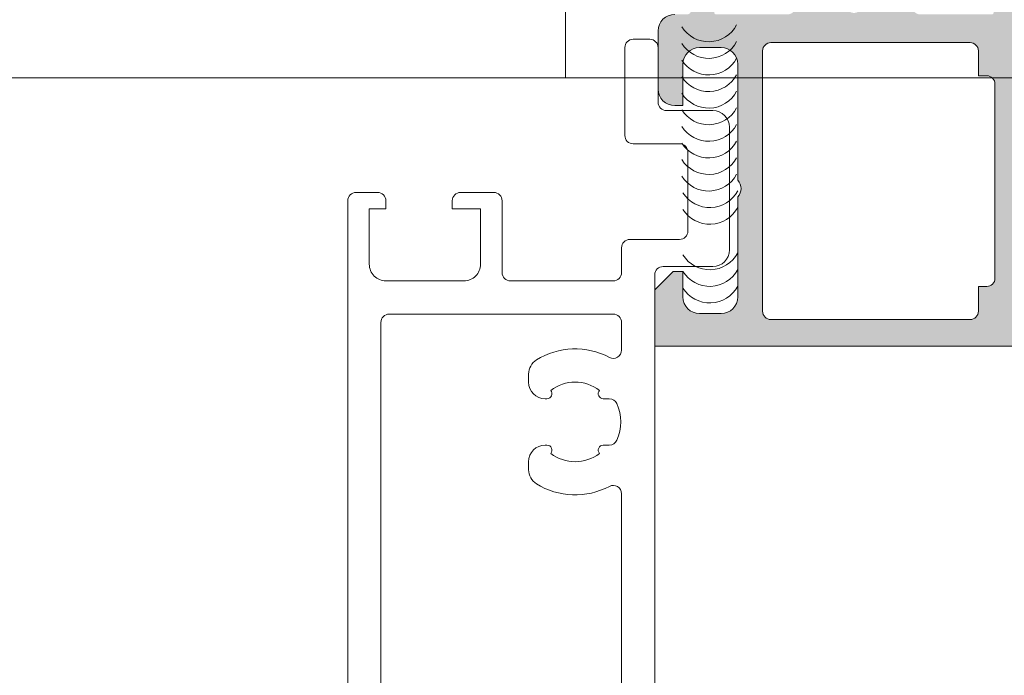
# Model space of a CAD drawing. Header units: millimetres. Extents: x 213386 to 506888, y 183055 to 450952.
# Tile 914 of 1056: x 393244 to 393304, y 342565 to 342605. Entities that reach past the tile are written whole.
import ezdxf

# ---------------------------------------------------------------- set-up
doc = ezdxf.new("R2010")
doc.units = ezdxf.units.MM
doc.layers.add('FASÁDA DETAILNÍ', color=255, linetype='Continuous', lineweight=0)
doc.layers.add('NOVA', color=255, linetype='Continuous', lineweight=0)

# ---------------------------------------------------------------- blocks, each defined once
blk = doc.blocks.new('A$C69D17D4D')
at = {"layer": 'FASÁDA DETAILNÍ'}
h = blk.add_hatch(color=256, dxfattribs=at)
edge = h.paths.add_edge_path()
edge.add_arc((-4674.305240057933, 24856.93811970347), 0.120000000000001, 180.0000000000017, 270.00000000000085, ccw=False)
edge.add_line((-4674.425240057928, 24856.93811970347), (-4674.425240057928, 24859.69811770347))
edge.add_arc((-4674.725240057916, 24859.69811770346), 0.3000000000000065, 360, 449.9999999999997)
edge.add_line((-4674.725240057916, 24859.99811770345), (-4675.705214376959, 24859.99811770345))
edge.add_arc((-4675.705214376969, 24859.69811770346), 0.3000000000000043, 89.99999999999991, 180)
edge.add_line((-4676.005214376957, 24859.69811770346), (-4676.005214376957, 24857.81810670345))
edge.add_arc((-4676.084081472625, 24857.55056336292), 0.2789255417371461, -1.1628700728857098, 73.57540544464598, ccw=False)
edge.add_line((-4675.805213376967, 24857.54490270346), (-4675.805213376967, 24857.09130870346))
edge.add_arc((-4676.084050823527, 24857.08564029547), 0.2788950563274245, -73.58012358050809, 1.1645893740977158, ccw=False)
edge.add_line((-4676.005214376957, 24856.81811970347), (-4676.805389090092, 24856.81811970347))
edge.add_arc((-4676.805389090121, 24855.81811970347), 0.9999999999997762, 89.99999999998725, 179.9999999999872)
edge.add_line((-4677.805389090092, 24855.81811970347), (-4677.805389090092, 24852.3181123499))
edge.add_arc((-4676.805369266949, 24852.31813217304), 1.000019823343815, 180.0011357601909, 269.9988642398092)
edge.add_line((-4676.805389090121, 24851.31811234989), (-4676.305389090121, 24851.31811234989))
edge.add_line((-4676.305389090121, 24851.31811234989), (-4676.305389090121, 24853.81811234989))
edge.add_arc((-4675.30534370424, 24853.81806696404), 1.000045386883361, 90.0026002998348, 179.9973997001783, ccw=False)
edge.add_line((-4675.305389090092, 24854.81811234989), (-4674.005370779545, 24854.81811234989))
edge.add_arc((-4674.005423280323, 24853.81805984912), 1.000052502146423, 0.003007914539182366, 89.99699208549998, ccw=False)
edge.add_line((-4673.005370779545, 24853.81811234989), (-4673.005370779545, 24846.81811234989))
edge.add_arc((-4673.530492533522, 24846.31811234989), 0.7250881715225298, -43.59618388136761, 43.59618388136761, ccw=False)
edge.add_line((-4673.005370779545, 24845.81811234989), (-4673.005370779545, 24839.78402421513))
edge.add_arc((-4674.005423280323, 24839.78407671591), 1.000052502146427, 270.0030079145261, 359.9969920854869, ccw=False)
edge.add_line((-4674.005370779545, 24838.78402421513), (-4675.305389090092, 24838.78402421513))
edge.add_arc((-4675.30534370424, 24839.78406960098), 1.000045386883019, 180.0026002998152, 269.9973997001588, ccw=False)
edge.add_line((-4676.305389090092, 24839.78402421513), (-4676.305389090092, 24841.31811234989))
edge.add_line((-4676.305389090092, 24841.31811234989), (-4676.905395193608, 24841.31811234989))
edge.add_line((-4676.905395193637, 24841.31811234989), (-4678.005370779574, 24840.21810624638))
edge.add_line((-4678.005370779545, 24840.21810624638), (-4678.005370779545, 24836.81811234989))
edge.add_line((-4678.005370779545, 24836.81811234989), (-4651.005469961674, 24836.81811234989))
edge.add_line((-4651.005469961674, 24836.81811234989), (-4651.005469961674, 24840.21810624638))
edge.add_line((-4651.005469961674, 24840.21810624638), (-4652.105445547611, 24841.31811234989))
edge.add_line((-4652.105445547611, 24841.31811234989), (-4652.705451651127, 24841.31811234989))
edge.add_line((-4652.705451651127, 24841.31811234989), (-4652.705451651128, 24839.78402421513))
edge.add_arc((-4653.705497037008, 24839.78406960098), 1.000045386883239, 270.0026002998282, 359.9973997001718, ccw=False)
edge.add_line((-4653.705451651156, 24838.78402421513), (-4655.005469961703, 24838.78402421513))
edge.add_arc((-4655.005417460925, 24839.78407671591), 1.000052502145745, 180.0030079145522, 269.99699208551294, ccw=False)
edge.add_line((-4656.005469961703, 24839.78402421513), (-4656.005469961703, 24845.81811234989))
edge.add_arc((-4655.480348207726, 24846.31811234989), 0.7250881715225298, 136.4038161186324, 223.5961838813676, ccw=False)
edge.add_line((-4656.005469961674, 24846.81811234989), (-4656.005469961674, 24853.81811234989))
edge.add_arc((-4655.005417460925, 24853.81805984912), 1.000052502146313, 90.00300791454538, 179.99699208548, ccw=False)
edge.add_line((-4655.005469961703, 24854.81811234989), (-4653.705451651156, 24854.81811234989))
edge.add_arc((-4653.705497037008, 24853.81806696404), 1.000045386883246, 0.0026002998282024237, 89.9973997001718, ccw=False)
edge.add_line((-4652.705451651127, 24853.81811234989), (-4652.705451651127, 24851.31811234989))
edge.add_line((-4652.705451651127, 24851.31811234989), (-4652.205451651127, 24851.31811234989))
edge.add_arc((-4652.205471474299, 24852.31813217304), 1.000019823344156, 270.0011357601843, 359.9988642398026)
edge.add_line((-4651.205451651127, 24852.31811234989), (-4651.205451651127, 24856.81811234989))
edge.add_arc((-4651.705441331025, 24856.81812267), 0.4999896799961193, 359.9988173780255, 450.0011826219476)
edge.add_line((-4651.705451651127, 24857.31811234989), (-4652.705451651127, 24857.31811234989))
edge.add_line((-4652.705451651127, 24857.31811234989), (-4652.705451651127, 24856.51810929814))
edge.add_line((-4652.705451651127, 24856.51810929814), (-4655.705466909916, 24856.51810929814))
edge.add_arc((-4655.705469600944, 24856.81811701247), 0.3000077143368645, 179.9994860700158, 270.00051393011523, ccw=False)
edge.add_arc((-4655.926640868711, 24857.08564029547), 0.2788950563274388, 178.8354106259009, 253.5801235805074, ccw=False)
edge.add_line((-4656.205478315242, 24857.09130870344), (-4656.205478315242, 24857.54490270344))
edge.add_arc((-4655.926610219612, 24857.55056336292), 0.2789255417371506, 106.42459455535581, 181.1628700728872, ccw=False)
edge.add_line((-4656.005477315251, 24857.81810670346), (-4656.005477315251, 24859.69811770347))
edge.add_arc((-4656.305477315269, 24859.69811770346), 0.3000000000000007, 359.9999999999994, 449.9999999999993)
edge.add_line((-4656.305477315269, 24859.99811770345), (-4657.285451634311, 24859.99811770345))
edge.add_arc((-4657.285451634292, 24859.69811770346), 0.3000000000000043, 90.00000000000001, 180)
edge.add_line((-4657.58545163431, 24859.69811770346), (-4657.58545163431, 24856.93811970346))
edge.add_arc((-4657.705451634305, 24856.93811970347), 0.1200000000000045, 270, 359.9999999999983, ccw=False)
edge.add_line((-4657.705451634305, 24856.81811970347), (-4662.005477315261, 24856.81811970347))
edge.add_arc((-4662.005477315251, 24857.31811970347), 0.4999999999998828, 180.000000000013, 270.0000000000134, ccw=False)
edge.add_line((-4662.505477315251, 24857.31811970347), (-4662.505477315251, 24858.01811970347))
edge.add_line((-4662.505477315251, 24858.01811970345), (-4661.12398185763, 24860.41094002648))
edge.add_arc((-4661.243597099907, 24860.47999991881), 0.1381197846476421, 329.9999999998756, 457.702437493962)
edge.add_arc((-4660.795978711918, 24855.63864868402), 4.999999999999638, 95.34922800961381, 161.2905992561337)
edge.add_arc((-4666.005345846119, 24857.40287487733), 0.5000000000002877, 198.7094007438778, 341.2905992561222, ccw=False)
edge.add_arc((-4671.21471298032, 24855.63864868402), 4.999999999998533, 18.70940074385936, 84.65077199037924)
edge.add_arc((-4670.767094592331, 24860.47999991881), 0.1381197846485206, 82.29756250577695, 209.9999999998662)
edge.add_line((-4670.886709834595, 24860.41094002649), (-4669.505214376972, 24858.01811970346))
edge.add_line((-4669.505214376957, 24858.01811970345), (-4669.505214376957, 24857.31811970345))
edge.add_arc((-4670.005214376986, 24857.31811970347), 0.5000000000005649, 269.9999999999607, 359.9999999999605, ccw=False)
edge.add_line((-4670.005214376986, 24856.81811970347), (-4674.305240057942, 24856.81811970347))
edge = h.paths.add_edge_path(flags=16)
edge.add_arc((-4659.005462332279, 24838.91811845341), 0.5, 270, 360, ccw=False)
edge.add_line((-4659.005462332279, 24838.41811845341), (-4671.005370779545, 24838.41811845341))
edge.add_arc((-4671.005370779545, 24838.91811845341), 0.5, 180, 270, ccw=False)
edge.add_line((-4671.505370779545, 24838.91811845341), (-4671.505370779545, 24854.61810014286))
edge.add_arc((-4671.005370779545, 24854.61810014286), 0.5, 90, 180, ccw=False)
edge.add_line((-4671.005370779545, 24855.11810014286), (-4659.005462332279, 24855.11810014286))
edge.add_arc((-4659.005462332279, 24854.61810014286), 0.5, 0, 90, ccw=False)
edge.add_line((-4658.505462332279, 24854.61810014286), (-4658.505462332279, 24853.11810014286))
edge.add_line((-4658.505462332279, 24853.11810014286), (-4658.005462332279, 24853.11810014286))
edge.add_arc((-4658.005462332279, 24852.61810014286), 0.5000000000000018, 3.979039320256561e-13, 90, ccw=False)
edge.add_line((-4657.505462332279, 24852.61810014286), (-4657.505462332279, 24840.91811845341))
edge.add_arc((-4658.005462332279, 24840.91811845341), 0.5, 270, 359.9999999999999, ccw=False)
edge.add_line((-4658.005462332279, 24840.41811845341), (-4658.505462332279, 24840.41811845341))
edge.add_line((-4658.505462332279, 24840.41811845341), (-4658.505462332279, 24838.91811845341))
for p, q in [((-4683.393699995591, 24859.00002419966), (-4683.393699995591, 24853.00002419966)), ((-4677.805389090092, 24855.81811970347), (-4677.805389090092, 24852.31811234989)), ((-4675.305389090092, 24854.81811234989), (-4674.005370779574, 24854.81811234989)), ((-4671.005370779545, 24855.11810014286), (-4659.005462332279, 24855.11810014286)), ((-4671.505370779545, 24838.91811845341), (-4671.505370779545, 24854.61810014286)), ((-4658.505462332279, 24854.61810014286), (-4658.505462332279, 24853.11810014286)), ((-4676.305389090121, 24851.31811234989), (-4676.305389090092, 24853.81811234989)), ((-4673.005370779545, 24853.81811234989), (-4673.005370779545, 24846.81811234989)), ((-4615.830871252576, 24853.00002420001), (-5088.499921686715, 24853.00002420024)), ((-4658.505462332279, 24853.11810014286), (-4658.005462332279, 24853.11810014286)), ((-4657.505462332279, 24852.61810014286), (-4657.505462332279, 24840.91811845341)), ((-4676.805389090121, 24851.31811234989), (-4676.305389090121, 24851.31811234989)), ((-4673.005370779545, 24845.81811234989), (-4673.005370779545, 24839.78402421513)), ((-4676.905395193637, 24841.31811234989), (-4678.005370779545, 24840.21810624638)), ((-4676.305389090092, 24841.31811234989), (-4676.905395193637, 24841.31811234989)), ((-4676.305389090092, 24839.78402421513), (-4676.305389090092, 24841.31811234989)), ((-4678.005370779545, 24840.21810624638), (-4678.005370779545, 24836.81811234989)), ((-4658.005462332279, 24840.41811845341), (-4658.505462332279, 24840.41811845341)), ((-4658.505462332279, 24840.41811845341), (-4658.505462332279, 24838.91811845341)), ((-4674.005370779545, 24838.78402421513), (-4675.305389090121, 24838.78402421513)), ((-4659.005462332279, 24838.41811845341), (-4671.005370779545, 24838.41811845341)), ((-4678.005370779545, 24836.81811234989), (-4651.005469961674, 24836.81811234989))]:
    blk.add_line(p, q, dxfattribs=at)
for points in [[(-4678.005370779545, 24722.58197171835), (-4678.005370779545, 24841.11811234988, -0.414213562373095), (-4677.505370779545, 24841.61811234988), (-4674.505370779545, 24841.61811234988, 0.414213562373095), (-4673.505370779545, 24842.61811234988), (-4673.505370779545, 24850.01811235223, 0.4142135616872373), (-4674.505370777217, 24851.01811235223), (-4677.305370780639, 24851.01811235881, -0.4142135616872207), (-4677.805370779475, 24851.51811235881), (-4677.805370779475, 24854.81811234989, 0.414213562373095), (-4678.305370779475, 24855.31811234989), (-4679.305370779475, 24855.31811234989, 0.414213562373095), (-4679.805370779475, 24854.81811234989), (-4679.805370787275, 24849.51811039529, 0.4142135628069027), (-4679.305370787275, 24849.01811039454), (-4676.505370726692, 24849.01811039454, -0.4142135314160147), (-4676.005370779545, 24848.51811039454), (-4676.005370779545, 24843.75206129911, -0.4142135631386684), (-4676.505370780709, 24843.25206129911), (-4679.505370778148, 24843.25206130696, 0.4142135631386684), (-4680.005370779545, 24842.75206130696), (-4680.005370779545, 24841.25206179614, -0.414213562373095), (-4680.505370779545, 24840.75206179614), (-4686.705266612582, 24840.75206179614, -0.414213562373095), (-4687.205266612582, 24841.25206179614), (-4687.205266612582, 24845.58867783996, 0.4142140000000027), (-4687.705266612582, 24846.08867783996), (-4689.705268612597, 24846.08867783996, 0.4142009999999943), (-4690.205268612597, 24845.58867783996), (-4690.205268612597, 24845.08867783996), (-4688.505268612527, 24845.08867783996), (-4688.505268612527, 24841.75206179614, -0.4142140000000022), (-4689.505268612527, 24840.75206179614), (-4694.205268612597, 24840.75206179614, -0.4142140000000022), (-4695.205268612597, 24841.75206179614), (-4695.205268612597, 24845.08867783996), (-4694.205268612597, 24845.08867783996), (-4694.205268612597, 24845.58867783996, 0.4142200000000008), (-4694.705260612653, 24846.08867783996), (-4696.00527161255, 24846.08867783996, 0.4142140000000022), (-4696.50527161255, 24845.58867783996), (-4696.505271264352, 24722.58197171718, 0.4142135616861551)], [(-4694.505271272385, 24724.58197171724), (-4694.505271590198, 24838.25206213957, -0.4142136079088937), (-4694.005271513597, 24838.75206214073), (-4680.505370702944, 24838.75206007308, -0.4142135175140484), (-4680.005370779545, 24838.25206007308), (-4680.005370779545, 24836.57800232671, -0.5657414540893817), (-4680.74006465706, 24836.13650625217, 0.2677634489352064), (-4685.134782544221, 24835.98414682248, 0.2587771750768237), (-4685.605370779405, 24835.1357818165), (-4685.605370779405, 24834.65134079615, 0.414213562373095), (-4684.605370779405, 24833.65134079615), (-4684.499478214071, 24833.65134079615, 0.6451800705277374), (-4684.274158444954, 24834.14940897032, -0.3417320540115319), (-4681.336583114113, 24834.14940897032, 0.645180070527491), (-4681.111263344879, 24833.65134079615), (-4680.743211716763, 24833.65134079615, -0.2982166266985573), (-4680.284954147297, 24833.35134079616, -0.2087121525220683), (-4680.284954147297, 24831.15134079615, -0.29821662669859), (-4680.743211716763, 24830.85134079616), (-4681.111263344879, 24830.85134079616, 0.6451800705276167), (-4681.336583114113, 24830.35327262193, -0.3417320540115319), (-4684.274158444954, 24830.35327262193, 0.6451800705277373), (-4684.499478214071, 24830.85134079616), (-4684.605370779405, 24830.85134079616, 0.4142135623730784), (-4685.605370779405, 24829.85134079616), (-4685.605370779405, 24829.36689977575, 0.258777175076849), (-4685.134782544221, 24828.51853476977, 0.2677634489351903), (-4680.74006465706, 24828.36617534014, -0.5657414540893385), (-4680.005370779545, 24827.92467926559), (-4680.005370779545, 24733.89863324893, -0.5657414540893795)]]:
    blk.add_lwpolyline(points, format="xyb", dxfattribs=at)
for centre, radius, start, end in [((-4676.805389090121, 24855.81811970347), 0.9999999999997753, 90, 180), ((-4674.756780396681, 24857.07409028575), 1.906465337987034, 212.0320455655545, 332.0320455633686), ((-4674.756780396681, 24856.07409028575), 1.906465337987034, 212.0320455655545, 332.0320455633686), ((-4675.30534370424, 24853.81806696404), 1.000045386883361, 90.00260029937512, 179.9973997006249), ((-4674.005423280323, 24853.81805984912), 1.000052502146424, 0.003007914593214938, 89.99699208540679), ((-4671.005370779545, 24854.61810014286), 0.5, 90, 180), ((-4659.005462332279, 24854.61810014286), 0.5, 0, 90), ((-4674.756780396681, 24855.07409028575), 1.906465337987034, 212.0320455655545, 332.0320455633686), ((-4674.756780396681, 24854.07409028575), 1.906465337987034, 212.0320455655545, 332.0320455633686), ((-4658.005462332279, 24852.61810014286), 0.5000000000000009, 0, 90), ((-4676.805369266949, 24852.31813217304), 1.000019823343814, 180.001135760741, 269.998864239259), ((-4674.756780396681, 24853.07409028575), 1.906465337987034, 212.0320455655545, 332.0320455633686), ((-4674.756780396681, 24852.07409028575), 1.906465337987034, 212.0320455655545, 332.0320455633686), ((-4674.756780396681, 24851.07409028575), 1.906465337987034, 212.0320455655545, 332.0320455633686), ((-4674.756780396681, 24850.07409028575), 1.906465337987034, 212.0320455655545, 332.0320455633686), ((-4674.756780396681, 24849.07409028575), 1.906465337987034, 212.0320455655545, 332.0320455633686), ((-4674.756780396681, 24848.07409028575), 1.906465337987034, 212.0320455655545, 332.0320455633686), ((-4673.530492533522, 24846.31811234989), 0.7250881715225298, 316.4038161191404, 43.59618388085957), ((-4674.689180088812, 24847.07528916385), 1.906465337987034, 212.0320455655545, 332.0320455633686), ((-4674.689180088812, 24846.07528916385), 1.906465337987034, 212.0320455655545, 332.0320455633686), ((-4674.689180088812, 24843.32928916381), 1.906465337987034, 212.0320455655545, 332.0320455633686), ((-4674.689180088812, 24842.32928916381), 1.906465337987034, 212.0320455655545, 332.0320455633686), ((-4658.005462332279, 24840.91811845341), 0.4999999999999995, 270, 0), ((-4674.689180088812, 24841.32928916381), 1.906465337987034, 212.0320455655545, 332.0320455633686), ((-4675.30534370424, 24839.78406960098), 1.000045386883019, 180.0026002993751, 269.9973997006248), ((-4674.005423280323, 24839.78407671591), 1.000052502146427, 270.0030079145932, 359.9969920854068), ((-4671.005370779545, 24838.91811845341), 0.5, 180, 270), ((-4659.005462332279, 24838.91811845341), 0.5, 270, 0)]:
    blk.add_arc(centre, radius, start, end, dxfattribs=at)

msp = doc.modelspace()

# ---------------------------------------------------------------- block references
at = {"layer": 'NOVA', "ltscale": 300}
msp.add_blockref('A$C69D17D4D', (397960.6382589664, 317748.1544064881), dxfattribs=at)

doc.saveas('drawing.dxf')
